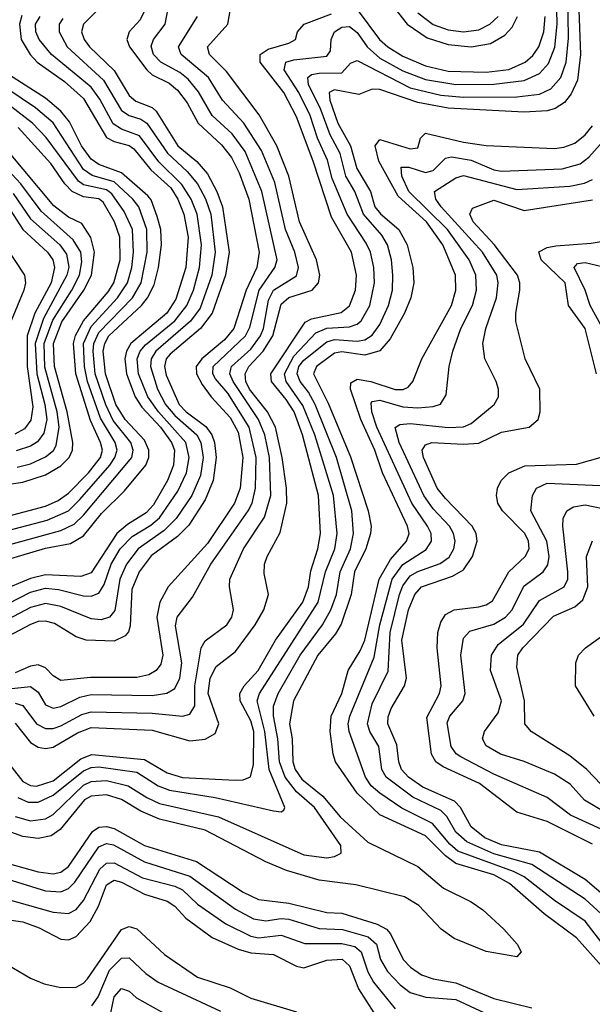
# Model space of a CAD drawing. Header units: inches. Extents: x 884549 to 1028252, y 526810 to 653624.
# Tile 351 of 656: x 895562 to 897069, y 636052 to 638642. Entities that reach past the tile are written whole.
import ezdxf

# ---------------------------------------------------------------- set-up
doc = ezdxf.new("R2010")
doc.units = ezdxf.units.IN
doc.header["$MEASUREMENT"] = 0
doc.layers.add('A8693', color=7, linetype='Continuous')

msp = doc.modelspace()

# ---------------------------------------------------------------- linework, layer by layer
at = {"layer": 'A8693', "color": 5}
for points, elevation in [([(895556.5, 636596.5), (895584.2, 636584.2), (895610, 636584.1), (895650, 636602.3), (895730, 636666.3), (895750, 636675), (895770, 636677.1), (895870, 636662.9), (895926.4, 636626.4), (895955.7, 636615.7), (896076.3, 636596.3), (896230, 636560.6), (896250, 636558.2), (896257, 636563), (896259.4, 636570), (896218.4, 636670), (896207.1, 636770), (896187.2, 636850), (896193, 636870), (896347.2, 637110), (896366.7, 637190), (896391, 637250), (896397.7, 637290), (896387.8, 637390), (896338.9, 637550), (896307.4, 637627.4), (896263.1, 637690), (896258.8, 637710), (896283.4, 637756.6), (896341.4, 637818.6), (896370, 637830.5), (896430, 637834.2), (896450, 637841.2), (896460.3, 637850), (896483.2, 637890), (896495.9, 637950), (896494.4, 637990), (896485.4, 638030), (896474.1, 638054.1), (896423.5, 638130), (896384.3, 638224.3), (896372.1, 638272.1), (896345.5, 638330), (896326.7, 638390), (896296.8, 638450), (896257.9, 638510), (896262.4, 638530), (896283.7, 638536.3), (896370, 638545.8), (896379.9, 638560.1), (896381.7, 638590), (896390.2, 638609.8), (896410, 638621.7), (896430, 638623.5), (896450, 638608.3), (896476.6, 638570), (896510, 638540.5), (896570, 638507.5), (896630, 638484.1), (896710, 638471.5), (896810, 638472), (896890, 638481.8), (896930, 638499.9), (896953.5, 638526.5), (896970.1, 638569.9), (896976.4, 638630), (896973.9, 638746.1)], 3360), ([(895550, 636545.8), (895590, 636534.4), (895630, 636539.9), (895650, 636551.5), (895730, 636628.9), (895750, 636638.4), (895790, 636641.2), (895847.2, 636627.2), (895896, 636596), (895930, 636580.4), (896085, 636545), (896310, 636445.3), (896370, 636437.8), (896390, 636441), (896407.6, 636450), (896407.5, 636470), (896337.4, 636570), (896290, 636611.1), (896260.7, 636650), (896246, 636690), (896241.4, 636750), (896229.4, 636810.6), (896230, 636836.5), (896242, 636870), (896300.3, 636970), (896358.6, 637050), (896380.7, 637090), (896395.6, 637130), (896405.7, 637190), (896432.8, 637250), (896440.7, 637290), (896436.1, 637350), (896395.7, 637490), (896339.6, 637630), (896322, 637662), (896299.6, 637690), (896291.7, 637710), (896296.9, 637730), (896310, 637746.1), (896370, 637794.4), (896390, 637800.6), (896450, 637795.9), (896470, 637799.5), (896490, 637812.4), (896510, 637839.9), (896532.9, 637890), (896543.2, 637930), (896544, 637970), (896540.2, 638010), (896529.9, 638050), (896515.4, 638075.4), (896466.4, 638130), (896443.8, 638190), (896420.4, 638230), (896405, 638290), (896378.7, 638338.7), (896352.3, 638410), (896322.3, 638470), (896320.1, 638490), (896330, 638498), (896350, 638501.4), (896410, 638502.2), (896432.2, 638527.8), (896450, 638534.8), (896590, 638462.5), (896670, 638443.4), (896730, 638438.2), (896870, 638438.5), (896930, 638445.8), (896960.2, 638459.8), (896986.1, 638490), (897000.3, 638530), (897006.7, 638593.3), (897004.5, 638710)], 3340), ([(896530, 638696.8), (896581.7, 638630), (896634.3, 638594.3), (896690, 638576.3), (896750, 638570), (896800.7, 638579.3), (896838.8, 638601.2), (896858.1, 638621.9), (896872, 638650)], 3420), ([(895490, 636877.6), (895590, 636887.9), (895610, 636872.9), (895630, 636840.1), (895650, 636831.1), (895670, 636835.5), (895720.2, 636859.8), (895750, 636866.9), (895910, 636864.3), (895949.4, 636870.6), (895970, 636883.1), (895983, 636910), (895988.1, 636950), (895972, 637048), (895976.3, 637070), (896017, 637123), (896064.9, 637210), (896163.3, 637350), (896173.4, 637370), (896182.6, 637410), (896184.5, 637490), (896166.2, 637570), (896110, 637659.2), (896077.4, 637697.4), (896070, 637710), (896071.3, 637730), (896155.8, 637810), (896167.3, 637832.7), (896192.2, 637930), (896233.5, 637990), (896239.6, 638010), (896198.8, 638190), (896154.8, 638294.8), (896121.4, 638341.4), (896068.4, 638390), (896032.1, 638452.1), (896005.3, 638485.3), (895983.3, 638503.3), (895933.3, 638530), (895914, 638550), (895907.9, 638572.1), (895914.1, 638590), (895944.2, 638630), (895956.1, 638690)], 3460), ([(897033.6, 638666.4), (897038, 638550), (897030, 638482.8), (897013.6, 638446.4), (896995.9, 638424.1), (896971.5, 638408.5), (896950, 638402.2), (896890, 638398.9), (896690, 638409.2), (896610, 638423.8), (896510, 638458.5), (896490, 638459.2), (896454.8, 638445.2), (896390, 638457.7), (896376.3, 638450), (896378.2, 638430), (896399.6, 638370), (896432.1, 638310), (896449.6, 638250), (896484.8, 638190), (896496.6, 638150), (896511.1, 638131.1), (896559.7, 638090), (896581.7, 638050), (896596.2, 637990), (896599.6, 637950), (896591.4, 637910), (896574.3, 637870), (896537.4, 637802.6), (896510, 637770.6), (896470, 637759.8), (896410, 637768.5), (896390, 637765.1), (896342.6, 637730), (896335.2, 637710), (896373.6, 637633.6), (896432.2, 637492.2), (896478.8, 637350), (896486.8, 637310), (896485.4, 637290), (896473.1, 637250), (896443.5, 637190), (896434.4, 637130), (896408.1, 637051.9), (896393.4, 637026.6), (896346.2, 636970), (896282.7, 636850), (896272.3, 636790), (896278.9, 636750), (896280.9, 636690), (896286.9, 636670), (896304.6, 636644.6), (896359.9, 636599.9), (896405.2, 636545.2), (896478.4, 636478.4), (896610, 636414.7), (896677.3, 636357.3), (896750, 636321.8), (896781, 636301), (896836.6, 636250), (896871.7, 636210), (896882, 636190), (896870, 636177.3), (896790, 636191.3), (896705.4, 636225.4), (896671.3, 636250), (896612.3, 636312.3), (896575.1, 636335.1), (896446.7, 636366.7), (896350, 636379.1), (896264.2, 636404.2), (896210, 636426.9), (896050, 636509.8), (895930, 636539.3), (895880.4, 636560.4), (895830, 636590.5), (895790, 636602.9), (895750, 636600), (895732.3, 636590), (895668.3, 636511.7), (895644.7, 636495.3), (895610, 636488.2), (895570, 636493.5), (895528.7, 636508.7)], 3320), ([(895779.8, 638680.2), (895729.6, 638630), (895724.6, 638610), (895731.8, 638590), (895745.8, 638570), (895810, 638508.1), (895850, 638442.2), (895867.8, 638427.8), (895910, 638410.8), (895921, 638401), (895978, 638310), (896028.4, 638268.4), (896056, 638236), (896081, 638190), (896095.7, 638150), (896112.7, 638030), (896103.2, 637970), (896068.4, 637870), (896037.6, 637830), (895957.8, 637762.2), (895947.6, 637750), (895942.7, 637730), (895947, 637707), (895981.1, 637630), (895999.5, 637610), (896051.9, 637571.9), (896067.7, 637550), (896074.5, 637530), (896079.1, 637490), (896070.7, 637430), (896050, 637379.3), (896007.3, 637312.7), (895977.2, 637282.8), (895908, 637232), (895876.4, 637190), (895856.6, 637143.4), (895852.1, 637047.9), (895848.1, 637031.9), (895839, 637021), (895810, 637006.9), (895736.5, 637010), (895710, 637018.3), (895653.7, 637053.7), (895630, 637060.2), (895610, 637058.6), (895590, 637050.7), (895530, 637019.3)], 3520), ([(895898.4, 638681.6), (895878.8, 638641.2), (895849.6, 638610), (895843.5, 638590), (895850.8, 638570), (895896.4, 638510), (895910, 638496.5), (895954.8, 638474.8), (895976.8, 638456.8), (896002.8, 638422.8), (896031.5, 638370), (896092.9, 638312.9), (896119, 638279), (896139.3, 638239.3), (896164.9, 638170), (896192, 638030), (896185.7, 637990), (896158.2, 637930), (896125, 637830), (896100.6, 637799.4), (896040.9, 637750), (896026.2, 637730), (896027.2, 637710), (896042.2, 637682.2), (896065.5, 637650), (896115.9, 637595.9), (896136.6, 637556.6), (896149.1, 637490), (896142, 637410), (896126.8, 637370), (896056.1, 637263.9), (895952.8, 637150), (895930.7, 637110), (895922.9, 637070), (895938.5, 636970), (895933.1, 636946.9), (895920.9, 636930), (895901.4, 636918.6), (895870, 636911.4), (895748.4, 636911.6), (895670, 636903.9), (895650, 636916.1), (895630, 636936.7), (895610, 636945.4), (895590, 636941.6), (895550, 636923.9)], 3480), ([(895550, 636791.7), (895590, 636740.8), (895610, 636728.5), (895630, 636724.9), (895650, 636728.4), (895713.9, 636766.1), (895750, 636779.9), (895910, 636772.9), (896010, 636744.8), (896050, 636749.1), (896076, 636764), (896085.9, 636790), (896058, 636870), (896063.1, 636910), (896079.3, 636940.7), (896130, 636979.9), (896181.4, 637050), (896204.3, 637090), (896216.3, 637130), (896205, 637185), (896206.2, 637210), (896212.8, 637230), (896247.3, 637292.7), (896265, 637370), (896264.2, 637410), (896253, 637490), (896234.7, 637570), (896213.9, 637610), (896166.7, 637670), (896156.8, 637690), (896155.1, 637710), (896164.6, 637730), (896202.2, 637770), (896228.2, 637810), (896250, 637893.5), (896270, 637911.4), (896331.9, 637930), (896348.4, 637950), (896351.4, 637970), (896343.3, 638010), (896298.7, 638110), (896270, 638230), (896239, 638310), (896191.8, 638391.8), (896105.9, 638505.9), (896061.2, 638550), (896055.7, 638570), (896109.9, 638630), (896116.4, 638670)], 3420), ([(896450, 638668.9), (896509.3, 638590), (896530.6, 638570.6), (896570, 638545.9), (896630, 638520.3), (896690, 638506.4), (896790, 638504), (896849.2, 638510.8), (896892.6, 638530), (896912.7, 638547.3), (896928.5, 638570), (896941.2, 638610), (896945.2, 638650)], 3380), ([(895567.5, 638652.5), (895561, 638630), (895565.1, 638590), (895589.1, 638550), (895607.8, 638530), (895679.5, 638479.5), (895730, 638434.1), (895790, 638332.1), (895810, 638321.2), (895850, 638310.5), (895861.9, 638301.9), (895907.1, 638247.1), (895959.3, 638199.3), (895977.6, 638170), (895993.9, 638130), (896005.3, 638070), (895998.6, 637990), (895973, 637907), (895948.7, 637870), (895854.2, 637790), (895842.5, 637770), (895838.6, 637750), (895842.6, 637710), (895865.5, 637650), (895883, 637623), (895932, 637570), (895961.4, 637530), (895968.8, 637510), (895966.3, 637470), (895951, 637430), (895914, 637366), (895894.9, 637345.1), (895845.7, 637314.3), (895817, 637290), (895750, 637187.3), (895723, 637177), (895630, 637181.7), (895590, 637171.7), (895510, 637138.6)], 3580), ([(895514.1, 636710), (895570, 636638.6), (895590, 636627.9), (895606.3, 636626.3), (895650, 636639.8), (895722.5, 636697.5), (895751.2, 636708.8), (895890, 636695.9), (895950, 636660.8), (895990, 636649), (896130, 636641.5), (896150, 636642.7), (896169.6, 636650.4), (896177.5, 636682.5), (896177.8, 636770), (896170, 636798.1), (896141.7, 636850), (896140.9, 636870), (896152.5, 636890), (896189.5, 636930.5), (896235.4, 637010), (896307.4, 637110), (896322.1, 637150), (896328, 637192), (896346.7, 637250), (896353.2, 637290), (896348.5, 637390), (896306.1, 637550), (896284, 637610), (896263.2, 637643.2), (896224.4, 637690), (896222.9, 637710), (896313.4, 637846.6), (896330, 637855.4), (896408, 637872), (896430, 637889.4), (896445.5, 637930), (896448.5, 637970), (896435.4, 638030), (896382.2, 638122.2), (896334.4, 638270), (896290, 638386.1), (896257, 638450), (896194.9, 638530), (896195.1, 638550), (896215.6, 638564.4), (896270, 638580.1), (896288, 638590), (896292.6, 638610), (896310.9, 638630), (896382.6, 638657.4)], 3380), ([(895530, 637105.6), (895590, 637135.8), (895630, 637146.3), (895663.5, 637143.5), (895730, 637126.4), (895750, 637125.4), (895770, 637133.4), (895783.7, 637156.3), (895802.8, 637210), (895826.2, 637250), (895857.5, 637282.5), (895907.3, 637312.7), (895930, 637331.9), (895978, 637402), (896000.7, 637450), (896008, 637490), (895998.8, 637530), (895927, 637610), (895899.2, 637650), (895874.7, 637710), (895871.2, 637750), (895878.8, 637770), (895893.1, 637786.9), (895970.2, 637850), (896002.1, 637890), (896018.9, 637930), (896035.3, 637990), (896040.3, 638050), (896029.3, 638130), (896012.8, 638170), (895988.3, 638208.3), (895928.3, 638268.3), (895876.7, 638336.7), (895830, 638354.1), (895808, 638368), (895772.9, 638432.9), (895750, 638464.7), (895645.2, 638550), (895612.8, 638590), (895604.1, 638610), (895603.2, 638630), (895615.2, 638650)], 3560), ([(895674.8, 638645.2), (895665.8, 638630), (895665.5, 638610), (895686.9, 638570), (895782.4, 638482.4), (895830, 638403), (895849.7, 638389.7), (895880.2, 638380.2), (895896.7, 638370), (895950.6, 638290.6), (896002.6, 638242.6), (896029.5, 638210), (896050.8, 638170.8), (896064.8, 638130), (896076.3, 638030), (896067.1, 637970), (896036.7, 637883.3), (896011.3, 637848.7), (895920.2, 637770), (895908.2, 637750), (895906.2, 637730), (895924.6, 637670), (895945.3, 637630), (895970, 637600.4), (896028, 637550), (896038.3, 637530), (896044.3, 637490), (896037.4, 637442.6), (896014.9, 637390), (895974, 637330), (895942.1, 637297.9), (895873.5, 637250), (895842.5, 637210), (895825.1, 637170), (895811.8, 637088.2), (895798, 637070), (895776.5, 637063.5), (895750, 637065.9), (895670, 637098), (895630, 637106.7), (895590, 637095.7), (895530, 637064)], 3540), ([(895550, 636844.6), (895570, 636838.4), (895605.9, 636790), (895630, 636777.3), (895650, 636777.6), (895670, 636784.2), (895725.4, 636814.6), (895750, 636821.7), (895910, 636817.7), (895989.9, 636810.1), (896010, 636815.6), (896022.5, 636837.5), (896022.9, 636890), (896039.5, 636990), (896050, 637008.1), (896107.1, 637050), (896120.2, 637070), (896124.3, 637090), (896113.7, 637150), (896115, 637170), (896150.6, 637250), (896206.5, 637333.5), (896222.5, 637390), (896219, 637490), (896206.9, 637550), (896190.5, 637590), (896123.6, 637690), (896114.7, 637710), (896117.4, 637722.6), (896119.5, 637730), (896170, 637775.6), (896195.4, 637810), (896203.2, 637830), (896216.3, 637903.7), (896229.8, 637930), (896290, 637968.2), (896295.7, 637990), (896285.8, 638030), (896261.5, 638090), (896233.2, 638213.2), (896198.1, 638298.1), (896151.9, 638370), (896095.7, 638430), (896058.6, 638490), (895986.8, 638550), (895982.4, 638562.4), (895980.1, 638570), (896029.5, 638650)], 3440), ([(896610, 638659.9), (896650, 638628.7), (896690, 638615.4), (896730, 638609.6), (896770, 638614.9), (896799.1, 638630), (896820.9, 638650)], 3440), ([(895510, 637254.8), (895670, 637298.6), (895705.4, 637314.6), (895730, 637338.4), (895857, 637490), (895860.8, 637510), (895854.3, 637530), (895807.5, 637587.5), (895788.5, 637628.5), (895760.7, 637710), (895754.7, 637770), (895756.7, 637790), (895770, 637819), (895858.4, 637910), (895881.2, 637950), (895897.1, 638030), (895896.1, 638090), (895875.4, 638150), (895859.9, 638170), (895810, 638215.1), (895752.4, 638232.4), (895730, 638248.1), (895650, 638370.2), (895603.3, 638410), (895453.9, 638510)], 3640), ([(895490, 637210.4), (895630, 637252.2), (895695.5, 637264.5), (895730, 637284.1), (895777.3, 637342.7), (895837.6, 637402.4), (895893.3, 637470), (895901.2, 637490), (895901.3, 637510), (895890, 637536.3), (895839.2, 637590), (895814.9, 637630), (895787.3, 637710), (895781.6, 637770), (895785.4, 637790), (895796.1, 637810), (895882.2, 637890), (895898.1, 637910), (895915.4, 637944.6), (895927, 637990), (895935.1, 638050), (895932.8, 638090), (895923.9, 638123.9), (895907.9, 638167.9), (895898.8, 638178.8), (895830, 638238.8), (895770, 638260.9), (895750, 638274.7), (895724.4, 638310), (895692.8, 638372.8), (895670, 638401.6), (895630, 638435.1), (895512.9, 638510)], 3620), ([(895530, 637298.2), (895634.2, 637325.8), (895689.9, 637350), (895720.3, 637379.7), (895798.8, 637470), (895812.4, 637490), (895817.9, 637510), (895813.4, 637530), (895774.1, 637594.1), (895740.4, 637690), (895731.9, 637730), (895729.6, 637790), (895750, 637835.2), (895818.8, 637910), (895845.1, 637950), (895856.7, 637990), (895861.6, 638030), (895858.6, 638090), (895837.1, 638137.1), (895804.1, 638184.1), (895790, 638194.5), (895730, 638207.5), (895716.7, 638216.7), (895631.7, 638331.7), (895595.1, 638370), (895490, 638450)], 3660), ([(895530, 637336.3), (895630, 637362.6), (895662.6, 637377.4), (895690, 637396.7), (895742.9, 637450), (895774.4, 637490), (895779.3, 637510), (895774.7, 637530), (895747.8, 637587.8), (895709.2, 637710), (895703.1, 637790), (895708.6, 637811.4), (895730, 637850), (895794.3, 637925.7), (895809.8, 637950), (895826.1, 638010), (895825.6, 638070), (895811.2, 638110), (895781.8, 638161.8), (895770, 638170.4), (895730, 638175.9), (895700.2, 638190), (895680.7, 638210), (895643.7, 638263.7), (895557.8, 638357.8)], 3680), ([(897093.4, 636153.4), (897027.1, 636227.1), (896942.1, 636290), (896851.2, 636370), (896810, 636392.5), (896710, 636422.5), (896682.6, 636442.6), (896630, 636495.3), (896510, 636550.2), (896450, 636607.8), (896393.4, 636690), (896386.7, 636710), (896379.1, 636770), (896382, 636810), (896409.7, 636870), (896426.1, 636930), (896458.2, 636981.8), (896470, 637009.6), (896507.9, 637170), (896537.6, 637222.4), (896580.1, 637270), (896586.8, 637290), (896582.2, 637310), (896517.2, 637450), (896496.4, 637510), (896459.5, 637590), (896432.6, 637670), (896433, 637687), (896450, 637696.1), (896486, 637690), (896550, 637669.4), (896571.1, 637668.9), (896584.5, 637675.5), (896596.2, 637690), (896619.9, 637750), (896698.2, 637890), (896710.2, 637930), (896708.6, 637970), (896675.8, 638050), (896632.9, 638110), (896557.9, 638177.9), (896507.2, 638270), (896497.9, 638310), (896510, 638326.7), (896590, 638302.2), (896610, 638304.4), (896616.7, 638330), (896630, 638343), (896730, 638319.9), (896790, 638311.1), (896970, 638303.3), (896993.9, 638306.1), (897022.7, 638317.3), (897050, 638338.9), (897070, 638363)], 3280), ([(897111.4, 636191.4), (897050, 636270.9), (896970, 636325.1), (896890, 636387.4), (896861.6, 636401.6), (896715.3, 636455.3), (896693.7, 636473.7), (896648.1, 636528.1), (896568.1, 636568.1), (896510, 636607.2), (896487.1, 636627.1), (896472, 636650), (896428.7, 636770), (896426.6, 636790), (896430.7, 636810), (896494.6, 636965.4), (896509.7, 637050), (896542, 637170), (896570, 637208.9), (896631.8, 637248.2), (896645.7, 637270), (896645, 637290), (896635.5, 637310), (896594.2, 637370), (896502, 637570), (896488.6, 637610), (896487.1, 637632.9), (896490, 637637.8), (896510, 637641), (896570, 637623.8), (896610, 637621), (896650, 637624.1), (896669.5, 637630.5), (896684.8, 637655.2), (896692.2, 637730), (896701.9, 637770), (896722.6, 637830), (896753.6, 637890), (896764.4, 637930), (896762.2, 637970), (896744.7, 638010), (896687.8, 638090), (896586.5, 638190), (896568, 638230), (896565.7, 638254.3), (896586.3, 638253.7), (896630, 638240.1), (896650, 638244.8), (896682.8, 638277.2), (896698.8, 638281.2), (896750, 638272.6), (896810, 638247.2), (896830, 638243.3), (896990, 638249.8), (897037.1, 638262.9), (897060.1, 638279.9), (897090, 638313.8)], 3260), ([(895370, 637396.7), (895570, 637425), (895630, 637444.9), (895670, 637468.2), (895692, 637490), (895700.8, 637510), (895701.9, 637530), (895686.9, 637610), (895653.4, 637730), (895650.4, 637790), (895672.9, 637847.1), (895730.3, 637930), (895751.1, 637970), (895758.5, 638030), (895749.2, 638069.2), (895725.4, 638105.4), (895690, 638122.2), (895651.8, 638151.8), (895530, 638296.5)], 3720), ([(895555.3, 637464.7), (895590, 637473.6), (895630, 637491.7), (895650.9, 637509.1), (895658.1, 637521.9), (895665.2, 637570), (895660.4, 637610), (895628.1, 637728.1), (895625.8, 637790), (895648.6, 637851.4), (895698.9, 637930), (895718.9, 637970), (895725.1, 638005.1), (895722.7, 638030), (895702.8, 638062.8), (895618.4, 638138.4), (895565, 638210), (895518.8, 638258.8)], 3740), ([(897092.7, 636290), (897050, 636329.1), (896910, 636419.7), (896810, 636447.8), (896739.2, 636479.2), (896710, 636505.2), (896685.9, 636545.9), (896670, 636561.7), (896597, 636597), (896526.6, 636650), (896515.3, 636670), (896506.7, 636730), (896483.1, 636770), (896477.1, 636790), (896490, 636842.6), (896531.4, 636928.6), (896536.9, 637030), (896561.6, 637130), (896570, 637152.6), (896590, 637178.8), (896610, 637190.7), (896668.6, 637211.4), (896691.9, 637228.1), (896704.4, 637250), (896707.9, 637270), (896704.1, 637290), (896693, 637310), (896650, 637355.7), (896626, 637390), (896560.4, 637530), (896550.4, 637569.6), (896562.8, 637577.2), (896590, 637579.8), (896690.4, 637569.6), (896730, 637570.8), (896750, 637580.1), (896810.7, 637630), (896822.3, 637650), (896822.4, 637670), (896815.6, 637690), (896786.5, 637750), (896780.8, 637790), (896788.5, 637830), (896816.9, 637910), (896821.7, 637950), (896817.8, 637970), (896779.9, 638030), (896671.4, 638150), (896657.6, 638170), (896654, 638190), (896710, 638226.2), (896730, 638231.7), (896870, 638195.2), (897010, 638203.8), (897048.4, 638211.6), (897070, 638221.4)], 3240), ([(895544.5, 638184.5), (895590, 638117.7), (895667.1, 638050), (895685.2, 638025.2), (895691, 637991), (895686.1, 637970), (895623.9, 637856.1), (895602.4, 637790), (895606.7, 637710), (895628.1, 637630), (895632.7, 637590), (895625.6, 637554.4), (895608.7, 637531.3), (895590, 637519.9), (895552.4, 637507.6)], 3760), ([(895530, 638151), (895570, 638090.2), (895634.9, 638030), (895648.6, 638010), (895653.2, 637990), (895644.9, 637950), (895601.9, 637870), (895581.3, 637810), (895581.2, 637730), (895596.2, 637623.8), (895591.2, 637588.8), (895574.2, 637565.8), (895548.6, 637551.4)], 3780), ([(897110.4, 636330), (897050, 636380.7), (896930, 636452.6), (896830, 636471.7), (896786.1, 636490), (896750, 636518.6), (896722.2, 636570), (896706.2, 636586.2), (896622.9, 636622.9), (896585.5, 636650), (896567.1, 636670), (896559.5, 636690), (896554.7, 636734.7), (896531.2, 636790), (896532, 636808), (896539.5, 636830), (896574.7, 636890), (896579.6, 636910), (896567.7, 637010), (896585.3, 637090), (896602, 637130), (896619.2, 637150), (896701.5, 637178.5), (896730, 637195.3), (896753.3, 637230), (896766.1, 637270), (896763.4, 637290), (896753.2, 637310), (896682.2, 637382.2), (896661.1, 637410), (896624.5, 637490), (896621.5, 637510), (896630, 637523.5), (896646.6, 637530), (896730, 637525.3), (896770, 637528.2), (896830, 637556.9), (896903.1, 637570), (896927, 637590), (896931.9, 637610), (896930.9, 637670), (896892.7, 637750), (896868, 637848), (896867.5, 637870), (896878.5, 637930), (896878.6, 637950), (896872.3, 637970), (896810.4, 638050.4), (896755.1, 638110), (896746.7, 638130), (896753.8, 638146.2), (896810, 638167.2), (896890, 638140.1), (897070, 638167.8)], 3220), ([(895490, 638096.3), (895574.2, 637970), (895576.9, 637950), (895572.2, 637930), (895539, 637850)], 3820), ([(897079.8, 637710), (897050.2, 637830), (897006.7, 637890), (896997.5, 637950), (896934.7, 638010), (896928.5, 638031.5), (896950, 638042.2), (896973.2, 638046.8), (897066.2, 638053.8), (897130, 638064.2)], 3180), ([(897096.8, 637830), (897063.1, 637890), (897050.3, 637930.3), (897021.2, 637990), (897030, 638000.6), (897050, 638003.2), (897110, 637989.1)], 3160), ([(897070, 636473.5), (896950, 636533), (896870, 636557.1), (896772.5, 636632.5), (896676.9, 636676.9), (896657.6, 636690), (896645.6, 636710), (896633.8, 636806.2), (896666.9, 636870), (896671, 636890), (896660.6, 636990), (896662.7, 637030), (896670, 637057.3), (896683, 637077), (896705.8, 637090), (896770, 637097.7), (896790, 637102.6), (896806.6, 637113.4), (896849, 637190), (896892.7, 637230), (896902.7, 637250), (896901.4, 637270), (896891.3, 637290), (896832.4, 637350), (896820.5, 637370), (896816.9, 637390), (896819.4, 637410), (896828.8, 637430), (896849.2, 637450), (896891.3, 637468.7), (897027.5, 637472.5), (897130, 637501.5)], 3180), ([(897092.6, 636512.6), (897011.9, 636550), (896950, 636595.8), (896810, 636657.5), (896723.3, 636703.3), (896711.1, 636711.1), (896697.2, 636730), (896687.4, 636792.6), (896693.9, 636810), (896728, 636850), (896734.1, 636870), (896723.1, 636970), (896730, 637015), (896746.6, 637033.4), (896810, 637051.7), (896840.9, 637070), (896858, 637090), (896888.5, 637151.5), (896940.1, 637190), (896951.9, 637208.1), (896955.2, 637230), (896949.7, 637270), (896907.2, 637350), (896911.4, 637390), (896922, 637410), (896950, 637423.2), (897090, 637416.7)], 3160), ([(897124.2, 636544.2), (897048.8, 636588.8), (897010.8, 636630.8), (896970, 636657.1), (896890, 636690.6), (896827.3, 636710), (896790, 636731.8), (896780.2, 636750), (896785.6, 636770), (896821.2, 636818.8), (896829.9, 636850), (896801.2, 636930), (896803.8, 636970), (896821.7, 636998.3), (896888, 637052), (896930, 637113.8), (896995.4, 637150), (897004.5, 637170), (897005, 637190), (896991.2, 637310), (896992.5, 637330), (897001.9, 637350), (897019.4, 637360.6), (897050, 637365.7), (897130, 637349.4)], 3140), ([(897092.1, 636630), (897054.7, 636670), (897010, 636705.4), (896908.1, 636770), (896891.8, 636790), (896890.5, 636850), (896870, 636939.3), (896873.1, 636970), (896886.4, 636990), (896967.1, 637072.9), (897022.8, 637097.2), (897044.4, 637115.6), (897057.1, 637150), (897053.5, 637230), (897070, 637271.1)], 3120), ([(897074, 636810), (897024.5, 636890), (897025.7, 636950), (897032.5, 636970), (897051.3, 636990), (897107.6, 637030)], 3080), ([(895490, 636433.8), (895610, 636400.5), (895650, 636395.2), (895670, 636399.4), (895690, 636414.4), (895753.6, 636506.4), (895770, 636518.1), (895790, 636520.2), (895810, 636514.6), (895890, 636469.6), (896027.4, 636427.4), (896150, 636347.2), (896190, 636327.8), (896270, 636318), (896370, 636293.5), (896410, 636291.5), (896503.1, 636263.1), (896527.1, 636250), (896537.5, 636237.5), (896570.9, 636170), (896590.6, 636150), (896619.8, 636130), (896650, 636119.3), (896710, 636108.4), (896810, 636067.8), (896910, 636042.6)], 3280), ([(895530, 636380.9), (895630, 636350.5), (895670, 636347.9), (895690, 636357.2), (895706.5, 636373.5), (895770, 636466.1), (895790, 636475), (895808.2, 636471.8), (895890, 636426.5), (896009.6, 636389.6), (896130, 636302.7), (896177.4, 636277.4), (896210, 636271.8), (896250, 636278), (896270, 636276.2), (896350, 636251.6), (896411.5, 636248.5), (896479.1, 636230), (896500.8, 636210), (896511.6, 636170), (896530, 636138.5), (896563.4, 636103.4), (896590, 636083.4), (896630.9, 636070.9), (896710, 636064.6), (896810, 636018.2)], 3260), ([(895450, 636350.8), (895650, 636294.9), (895690, 636290.8), (895710, 636301.1), (895730, 636325.2), (895772.3, 636407.7), (895790, 636423.3), (895810, 636424.4), (895885.2, 636385.2), (895970, 636363.2), (895990, 636353.3), (896030, 636315.3), (896104, 636264), (896170, 636231), (896190, 636226.7), (896250, 636233.6), (896312.1, 636212.1), (896410, 636212.2), (896443.8, 636203.8), (896460.6, 636190), (896478, 636138), (896493.3, 636110), (896550, 636040.3)], 3240), ([(895490, 636280.6), (895570, 636269), (895613.2, 636253.2), (895670, 636223.4), (895690, 636221.9), (895710, 636230.1), (895747.2, 636270), (895768.7, 636310), (895790, 636366.4), (895810, 636378.7), (895830, 636373.1), (895890, 636341.5), (895950, 636323.8), (895970, 636310.7), (895999.1, 636279.1), (896068.2, 636228.2), (896137.1, 636197.1), (896170, 636187.7), (896230, 636183.1), (896290, 636152.6), (896310, 636148.5), (896370, 636168.4), (896410.9, 636170.9), (896430, 636153.8), (896453.2, 636093.2), (896493.9, 636030)], 3220), ([(895530, 636156), (895590, 636120.9), (895626.4, 636106.4), (895670, 636096.4), (895710, 636097.6), (895730, 636107.5), (895740.5, 636119.5), (895830, 636249.1), (895850, 636256.6), (895870, 636250.4), (895943.1, 636183.1), (896030, 636124), (896115.8, 636095.8), (896170, 636068.1), (896290, 636032.5)], 3180), ([(895751.7, 636048.3), (895768.5, 636071.5), (895798.4, 636141.6), (895830, 636173.8), (895850, 636174.7), (895893.5, 636133.5), (895926.6, 636110), (896090, 636033.8)], 3160), ([(895801.6, 636030), (895810, 636071.5), (895830, 636094.1), (895850, 636086.6), (895869.3, 636069.3), (896022.9, 635982.9)], 3140)]:
    msp.add_lwpolyline(points, dxfattribs=dict(at, elevation=elevation))

doc.saveas('drawing.dxf')
